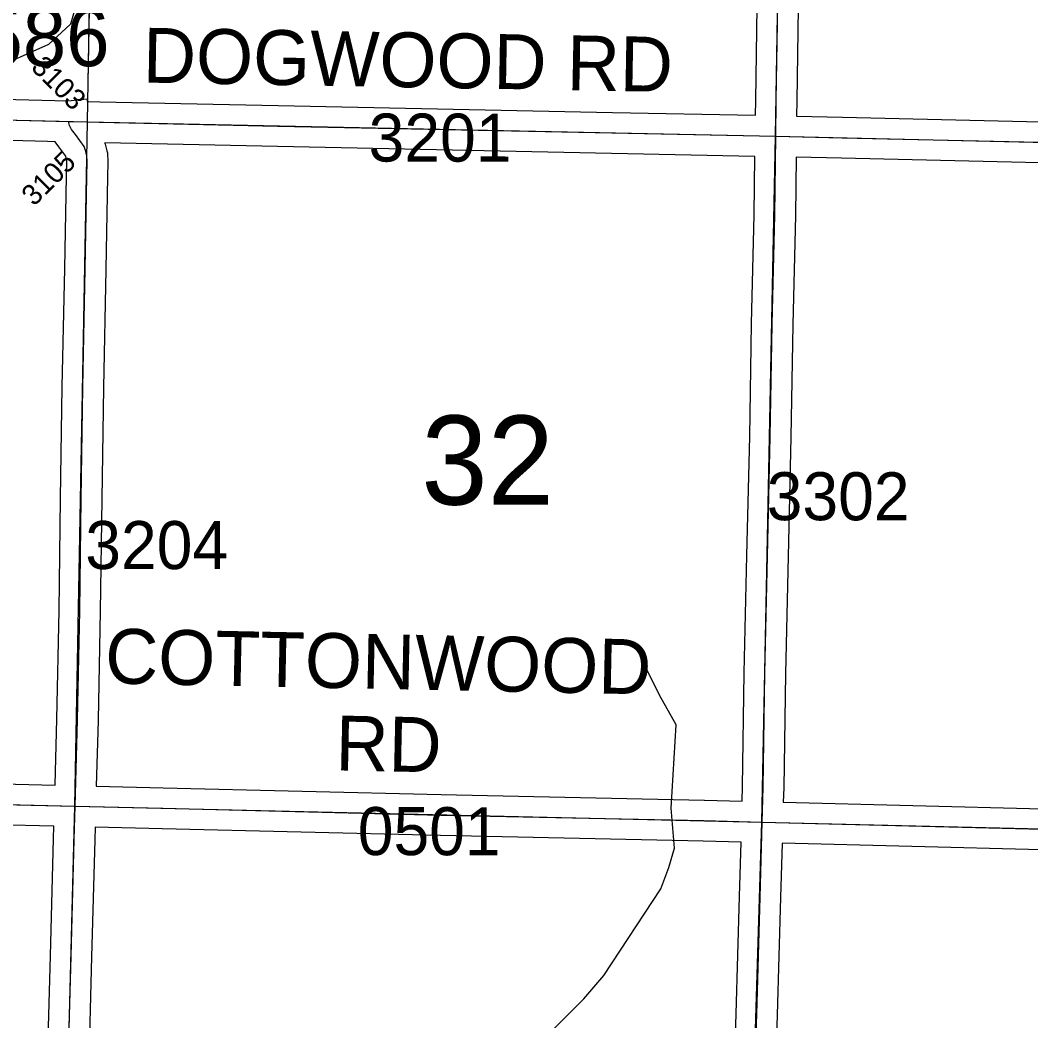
# Model space of a CAD drawing. Extents: x -132.8 to -73.3, y -60 to -26.
# Drawn here: x -97.235 to -95.761, y -51.299 to -49.84 of the extents above; entities that cross this region are included whole.
import ezdxf

# ---------------------------------------------------------------- set-up
doc = ezdxf.new("R2010")
doc.units = 0
for name, color, linetype in [('tdCoHydroRiver', 7, 'Continuous'), ('tdCoSecRdNmbr', 7, 'Continuous'), ('tdCoSecRdTxt', 7, 'Continuous'), ('tdCoSecRteBand', 7, 'Continuous'), ('tdCoSecRteCL', 7, 'Continuous'), ('tdCoSectLine', 7, 'Continuous'), ('tdCoSectLinePart', 7, 'Continuous'), ('tdCoSectNmbr', 7, 'Continuous'), ('tdCoStrucSecFHWANum', 7, 'Continuous'), ('tdCoSurfGravel', 7, 'Continuous'), ('tdCoTwpBndryShd', 7, 'Continuous')]:
    doc.layers.add(name, color=color, linetype=linetype)

msp = doc.modelspace()

# ---------------------------------------------------------------- linework, layer by layer
at = {"layer": 'tdCoHydroRiver'}
for points in [[(-97.1428, -49.7864), (-97.1429, -49.7912), (-97.1527, -49.8083), (-97.1546, -49.8225), (-97.1614, -49.846), (-97.1936, -49.8753), (-97.2812, -49.9145), (-97.3228, -49.9404), (-97.342, -49.9558), (-97.347, -49.9683), (-97.3495, -50.0897), (-97.3568, -50.1337), (-97.3733, -50.1681), (-97.4142, -50.2398), (-97.419, -50.2429), (-97.4897, -50.377), (-97.5013, -50.4068), (-97.5133, -50.4491), (-97.5289, -50.5166), (-97.5536, -50.673)], [(-96.4809, -51.335), (-96.4132, -51.267), (-96.3841, -51.2329), (-96.301, -51.1069), (-96.2893, -51.0755), (-96.2808, -51.0473), (-96.2859, -50.9889), (-96.2787, -50.8675), (-96.303, -50.8244), (-96.3257, -50.7782)]]:
    msp.add_lwpolyline(points, dxfattribs=at)
at = {"layer": 'tdCoSecRteBand'}
for points in [[(-97.3555, -49.9527), (-97.1653, -49.9577), (-97.1374, -49.9547), (-97.137, -49.9584), (-97.1354, -49.9585), (-97.1189, -49.9589), (-96.8585, -49.9643), (-96.3715, -49.9744), (-96.1628, -49.9787), (-96.1625, -49.9569), (-96.1625, -49.9568), (-96.1625, -49.9568), (-96.16, -49.7867)], [(-96.1, -49.7875), (-96.1025, -49.9577), (-96.1028, -49.9799), (-96.0361, -49.9813), (-96.0361, -49.9813), (-96.036, -49.9813), (-95.7266, -49.9885), (-95.3209, -49.9976), (-95.3209, -49.9976), (-95.3208, -49.9976), (-95.1609, -50.0016)], [(-97.4342, -50.9494), (-97.184, -50.9555), (-97.184, -50.9553), (-97.1813, -50.8595), (-97.1781, -50.7009), (-97.1759, -50.5378), (-97.1759, -50.5377), (-97.1759, -50.5377), (-97.1734, -50.3747), (-97.1734, -50.3746), (-97.1734, -50.3746), (-97.1699, -50.2022), (-97.1675, -50.0673), (-97.1675, -50.0673), (-97.1675, -50.0672), (-97.167, -50.0467), (-97.1673, -50.0424), (-97.1681, -50.0388), (-97.1683, -50.0384), (-97.1783, -50.0247), (-97.1837, -50.0176), (-97.184, -50.0172), (-97.1948, -50.0169), (-97.3571, -50.0127)], [(-96.1823, -50.9787), (-96.1823, -50.9786), (-96.1817, -50.9581), (-96.1792, -50.7918), (-96.1792, -50.7917), (-96.1792, -50.7916), (-96.1753, -50.6207), (-96.1713, -50.4469), (-96.1686, -50.2828), (-96.1686, -50.2826), (-96.1686, -50.2825), (-96.1647, -50.1236), (-96.1636, -50.0389), (-96.1636, -50.0387), (-96.1638, -50.0387), (-96.3727, -50.0344), (-96.3727, -50.0344), (-96.3727, -50.0344), (-96.8598, -50.0243), (-97.1115, -50.019), (-97.1114, -50.0194), (-97.1108, -50.021), (-97.1104, -50.0226), (-97.1084, -50.0305), (-97.1077, -50.0332), (-97.1075, -50.036), (-97.107, -50.0444), (-97.107, -50.0456), (-97.107, -50.0469), (-97.1075, -50.0685), (-97.11, -50.2033), (-97.11, -50.2034), (-97.11, -50.2034), (-97.1134, -50.3757), (-97.1159, -50.5386), (-97.1181, -50.7018), (-97.1181, -50.7019), (-97.1181, -50.702), (-97.1213, -50.8608), (-97.1213, -50.861), (-97.1213, -50.8611), (-97.124, -50.9569), (-97.0264, -50.9593), (-97.0264, -50.9593), (-97.0264, -50.9593), (-96.621, -50.9691), (-96.2376, -50.9773), (-96.2375, -50.9773), (-96.2374, -50.9773), (-96.1823, -50.9787)], [(-95.7279, -50.0485), (-96.0374, -50.0413), (-96.1036, -50.0399), (-96.1047, -50.1246), (-96.1047, -50.1248), (-96.1047, -50.1249), (-96.1086, -50.2839), (-96.1114, -50.448), (-96.1114, -50.4481), (-96.1114, -50.4482), (-96.1153, -50.622), (-96.1153, -50.622), (-96.1153, -50.6221), (-96.1192, -50.7928), (-96.1217, -50.9592), (-96.1217, -50.9594), (-96.1217, -50.9596), (-96.1223, -50.9802), (-95.7443, -50.9899)], [(-97.1953, -51.3773), (-97.1907, -51.2042), (-97.1862, -51.0338), (-97.1862, -51.0338), (-97.1862, -51.0337), (-97.1857, -51.0154), (-97.4357, -51.0094)], [(-96.1965, -51.4621), (-96.1911, -51.2888), (-96.1861, -51.1179), (-96.1839, -51.0387), (-96.2389, -51.0373), (-96.6223, -51.0291), (-96.6223, -51.0291), (-96.6224, -51.0291), (-97.0278, -51.0193), (-97.1256, -51.0169), (-97.1257, -51.0169), (-97.1262, -51.0354), (-97.1307, -51.2058), (-97.1307, -51.2058), (-97.1307, -51.2058), (-97.1354, -51.3789)], [(-95.1938, -51.4204), (-95.1892, -51.2537), (-95.1892, -51.2537), (-95.1892, -51.2537), (-95.1842, -51.0804), (-95.1839, -51.0623), (-95.184, -51.0623), (-95.2833, -51.0597), (-95.7456, -51.0498), (-95.7457, -51.0498), (-95.7457, -51.0498), (-96.1239, -51.0402), (-96.124, -51.0402), (-96.1262, -51.1196), (-96.1262, -51.1196), (-96.1262, -51.1196), (-96.1311, -51.2905), (-96.1311, -51.2906), (-96.1311, -51.2906), (-96.1365, -51.4639)]]:
    msp.add_lwpolyline(points, dxfattribs=at)
at = {"layer": 'tdCoSecRteCL'}
for points in [[(-96.1332, -50.0093), (-96.1325, -49.9572), (-96.13, -49.7871), (-96.1275, -49.6241), (-96.1248, -49.4512), (-96.1219, -49.2848), (-96.1189, -49.1185), (-96.1166, -49.0072)], [(-98.0819, -49.9657), (-97.8379, -49.9709), (-97.3563, -49.9827), (-97.1641, -49.9877)], [(-97.1549, -50.9862), (-97.1513, -50.8602), (-97.1481, -50.7014), (-97.1459, -50.5382), (-97.1434, -50.3752), (-97.1399, -50.2028), (-97.1375, -50.0679), (-97.137, -50.0462), (-97.1375, -50.0378), (-97.1395, -50.0299), (-97.1417, -50.024), (-97.1543, -50.0067), (-97.1599, -49.9993), (-97.1629, -49.9937), (-97.1639, -49.9895), (-97.1641, -49.9877)], [(-97.1641, -49.9877), (-97.1362, -49.9884), (-97.1196, -49.9889), (-96.8592, -49.9943), (-96.3721, -50.0044), (-96.1332, -50.0093)], [(-96.1531, -51.0094), (-96.1517, -50.9587), (-96.1492, -50.7923), (-96.1453, -50.6214), (-96.1413, -50.4475), (-96.1386, -50.2833), (-96.1347, -50.1242), (-96.1332, -50.0093)], [(-96.1332, -50.0093), (-96.0367, -50.0113), (-95.7272, -50.0185), (-95.3216, -50.0276), (-95.1313, -50.0323)], [(-98.1071, -50.9642), (-97.8268, -50.9705), (-97.435, -50.9794), (-97.1549, -50.9862)], [(-97.1997, -52.8848), (-97.1979, -52.8321), (-97.1959, -52.73), (-97.1927, -52.5838), (-97.1893, -52.4102), (-97.1853, -52.2434), (-97.1816, -52.0802), (-97.1789, -51.9621), (-97.1774, -51.8835), (-97.1735, -51.7169), (-97.1695, -51.5465), (-97.1653, -51.3781), (-97.1607, -51.205), (-97.1562, -51.0346), (-97.1549, -50.9862)], [(-97.1549, -50.9862), (-97.0271, -50.9893), (-96.6217, -50.9991), (-96.2382, -51.0073), (-96.1531, -51.0094)], [(-96.1665, -51.463), (-96.1611, -51.2897), (-96.1561, -51.1188), (-96.1531, -51.0094)], [(-96.1531, -51.0094), (-95.745, -51.0198), (-95.2826, -51.0297), (-95.1533, -51.0331)]]:
    msp.add_lwpolyline(points, dxfattribs=at)
at = {"layer": 'tdCoSectLine'}
for points in [[(-97.1366, -49.9884), (-97.1198, -48.9881)], [(-96.1335, -50.0093), (-96.117, -49.0072)], [(-98.0823, -49.9657), (-97.1366, -49.9884)], [(-97.1552, -50.9862), (-97.1366, -49.9884)], [(-97.1366, -49.9884), (-96.1335, -50.0093)], [(-96.1535, -51.0094), (-96.1335, -50.0093)], [(-96.1335, -50.0093), (-95.1317, -50.0323)], [(-98.1074, -50.9642), (-97.1552, -50.9862)], [(-97.1778, -51.8835), (-97.1552, -50.9862)], [(-97.1552, -50.9862), (-96.1535, -51.0094)], [(-96.1812, -51.9162), (-96.1535, -51.0094)], [(-96.1535, -51.0094), (-95.1537, -51.0331)]]:
    msp.add_lwpolyline(points, dxfattribs=at)
at = {"layer": 'tdCoSectLinePart'}
msp.add_lwpolyline([(-97.1361, -49.9585), (-97.1329, -49.7695)], dxfattribs=at)
at = {"layer": 'tdCoSurfGravel'}
for points in [[(-96.1531, -51.0094), (-96.1517, -50.9587), (-96.1492, -50.7923), (-96.1453, -50.6214), (-96.1413, -50.4475), (-96.1386, -50.2833), (-96.1347, -50.1242), (-96.1332, -50.0093), (-96.1325, -49.9572), (-96.13, -49.7871), (-96.1275, -49.6241), (-96.1248, -49.4512), (-96.1219, -49.2848), (-96.1189, -49.1185), (-96.1166, -49.0072)], [(-99.0792, -49.943), (-98.7879, -49.9492), (-98.3336, -49.9598), (-98.1289, -49.9647), (-98.0819, -49.9657), (-97.8379, -49.9709), (-97.3563, -49.9827), (-97.1641, -49.9877)], [(-97.1653, -51.3781), (-97.1607, -51.205), (-97.1562, -51.0346), (-97.1549, -50.9862), (-97.1513, -50.8602), (-97.1481, -50.7014), (-97.1459, -50.5382), (-97.1434, -50.3752), (-97.1399, -50.2028), (-97.1375, -50.0679), (-97.137, -50.0462), (-97.1375, -50.0378), (-97.1395, -50.0299), (-97.1417, -50.024), (-97.1543, -50.0067), (-97.1599, -49.9993), (-97.1629, -49.9937), (-97.1639, -49.9895), (-97.1641, -49.9877)], [(-97.1641, -49.9877), (-97.1362, -49.9884), (-97.1362, -49.9884)], [(-97.1362, -49.9884), (-97.1196, -49.9889), (-96.8592, -49.9943), (-96.3721, -50.0044), (-96.1332, -50.0093)], [(-96.1332, -50.0093), (-96.0367, -50.0113), (-95.7272, -50.0185), (-95.3216, -50.0276), (-95.1313, -50.0323), (-95.1313, -50.0323)], [(-99.1048, -50.9374), (-99.1048, -50.9374), (-99.0897, -50.9382), (-98.9671, -50.9419), (-98.7955, -50.9471), (-98.3302, -50.9592), (-98.1071, -50.9642), (-97.8268, -50.9705), (-97.435, -50.9794), (-97.1549, -50.9862), (-97.0271, -50.9893), (-96.6217, -50.9991), (-96.2382, -51.0073), (-96.1531, -51.0094), (-95.745, -51.0198), (-95.2826, -51.0297), (-95.1533, -51.0331), (-94.8737, -51.0403), (-94.4003, -51.052)], [(-96.1808, -51.9162), (-96.1766, -51.8149), (-96.1717, -51.6443), (-96.1665, -51.463), (-96.1611, -51.2897), (-96.1561, -51.1188), (-96.1531, -51.0094)]]:
    msp.add_lwpolyline(points, dxfattribs=at)
at = {"layer": 'tdCoTwpBndryShd'}
msp.add_lwpolyline([(-98.1074, -50.9642), (-97.1552, -50.9862), (-96.1535, -51.0094), (-95.1537, -51.0331), (-94.1533, -51.0571), (-93.1514, -51.0854), (-92.1478, -51.118), (-91.196, -51.1427), (-90.1851, -51.1469), (-89.1973, -51.1828), (-88.2056, -51.2114), (-87.1958, -51.2357), (-86.1955, -51.2693)], dxfattribs=at)

# ---------------------------------------------------------------- texts
at = {"layer": 'tdCoSecRdNmbr'}
for s, height, rotation, p in [('3103', 0.03, 314.9266, (-97.2205, -49.9102)), ('3201', 0.07, 359.927, (-96.7269, -50.0461)), ('3105', 0.03, 44.9267, (-97.2147, -50.1124)), ('3302', 0.07, 359.9274, (-96.1465, -50.5691)), ('3204', 0.07, 359.9267, (-97.14, -50.6403)), ('0501', 0.07, 359.927, (-96.7427, -51.0575))]:
    msp.add_text(s, height=height, rotation=rotation, dxfattribs=at).set_placement(p)
at = {"layer": 'tdCoSecRdTxt'}
for s, rotation, p in [('DOGWOOD RD', 358.977, (-97.0564, -49.9309)), ('COTTONWOOD', 358.8248, (-97.1116, -50.807)), ('RD', 358.8248, (-96.7757, -50.9339))]:
    msp.add_text(s, height=0.08, rotation=rotation, dxfattribs=at).set_placement(p)
at = {"layer": 'tdCoSectNmbr'}
msp.add_text('32', height=0.13, rotation=359.927, dxfattribs=at).set_placement((-96.6501, -50.5464))
at = {"layer": 'tdCoStrucSecFHWANum'}
msp.add_text('285586', height=0.085, dxfattribs=at).set_placement((-97.4839, -49.9071))

doc.saveas('drawing.dxf')
